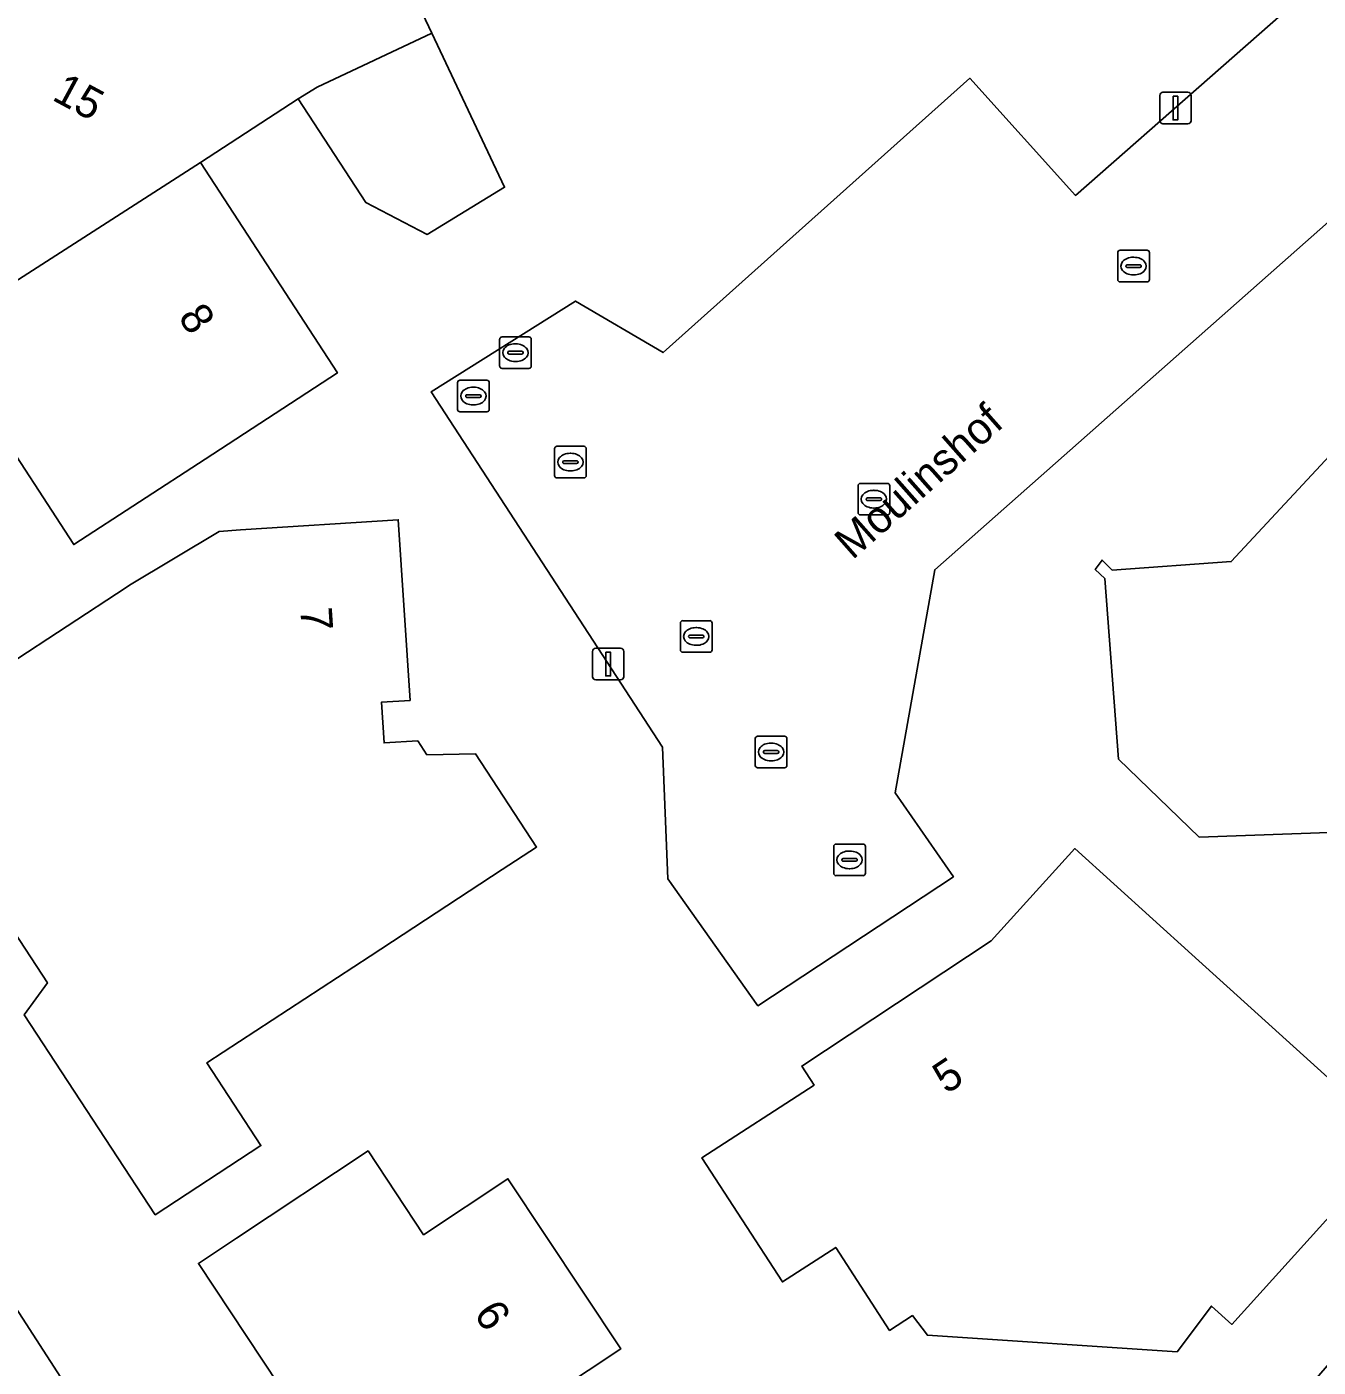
# Model space of a CAD drawing. Extents: x 158472 to 159562, y 388525 to 389606.
# Drawn here: x 158602.12 to 158642.99, y 388905.44 to 388947.87 of the extents above; entities that cross this region are included whole.
import ezdxf

# ---------------------------------------------------------------- set-up
doc = ezdxf.new("R2010")
doc.units = 0
for name, color, linetype in [('IMGEO_Brandkraan', 7, 'Continuous'), ('IMGEO_Erf', 7, 'Continuous'), ('IMGEO_Kolk', 7, 'Continuous'), ('IMGEO_Lichtmast', 7, 'Continuous'), ('IMGEO_Muur', 7, 'Continuous'), ('IMGEO_Oever', 7, 'Continuous'), ('IMGEO_Openbare_ruimte_label', 7, 'Continuous'), ('IMGEO_Pand', 7, 'Continuous'), ('IMGEO_Pand_nummerreeks', 7, 'Continuous'), ('IMGEO_Rijbaan_lokaal_open', 7, 'Continuous'), ('IMGEO_Rioolput', 7, 'Continuous')]:
    doc.layers.add(name, color=color, linetype=linetype)

msp = doc.modelspace()

# ---------------------------------------------------------------- linework, layer by layer
at = {"layer": 'IMGEO_Brandkraan'}
for p, q in [((158615.829, 388936.681), (158616.681, 388936.681)), ((158615.754, 388935.755), (158615.754, 388936.607)), ((158616.056, 388936.224), (158616.454, 388936.224)), ((158616.242, 388936.461), (158616.267, 388936.461)), ((158616.755, 388936.607), (158616.755, 388935.755)), ((158616.013, 388936.175), (158616.013, 388936.187)), ((158616.451, 388936.138), (158616.053, 388936.138)), ((158616.265, 388935.901), (158616.24, 388935.901)), ((158616.497, 388936.187), (158616.497, 388936.175)), ((158616.681, 388935.681), (158615.829, 388935.681))]:
    msp.add_line(p, q, dxfattribs=at)
for points in [[(158615.829, 388936.681), (158616.681, 388936.681)], [(158615.754, 388935.755), (158615.754, 388936.607)], [(158616.755, 388936.607), (158616.755, 388935.755)], [(158616.681, 388935.681), (158615.829, 388935.681)]]:
    msp.add_lwpolyline(points, dxfattribs=at)
for centre, radius, start, end in [((158615.831, 388936.605), 0.0765, 91.552, 178.448), ((158615.831, 388936.605), 0.0765, 91.552, 178.448), ((158616.679, 388936.605), 0.0765, 1.552, 88.448), ((158616.679, 388936.605), 0.0765, 1.552, 88.448), ((158616.053, 388936.184), 0.0403, 85.8775, 175.7526), ((158616.458, 388936.186), 0.0386, 1.7309, 96.639), ((158616.05, 388936.174), 0.0366, 178.938, 274.7102), ((158616.454, 388936.181), 0.043, 264.8664, 352.4533), ((158615.831, 388935.757), 0.0765, 181.552, 268.448), ((158615.831, 388935.757), 0.0765, 181.552, 268.448), ((158616.679, 388935.757), 0.0765, 271.552, 358.448), ((158616.679, 388935.757), 0.0765, 271.552, 358.448)]:
    msp.add_arc(centre, radius, start, end, dxfattribs=at)
for centre, major_axis, ratio, start_param, end_param in [((158616.241, 388936.181), (-0.387, 0.002), 0.722429, 4.712389, 7.853982), ((158616.266, 388936.181), (-0.39, 0.002), 0.717154, 1.570796, 4.712389)]:
    msp.add_ellipse(centre, major_axis=major_axis, ratio=ratio, start_param=start_param, end_param=end_param, dxfattribs=at)
at = {"layer": 'IMGEO_Erf'}
for points in [[(158631.972, 388946.242), (158635.311, 388942.532), (158643.817, 388950.009), (158644.553, 388955.191), (158638.495, 388969.468), (158636.325, 388970.661), (158633.535, 388969.353), (158634.702, 388966.578), (158636.899, 388967.502), (158642.704, 388953.698), (158640.483, 388952.764), (158640.89, 388951.797), (158637.438, 388950.345), (158637.031, 388951.312), (158630.51, 388948.57), (158623.539, 388965.148), (158608.557, 388958.887), (158601.535, 388966.825), (158598.936, 388969.698), (158591.991, 388977.375), (158574.672, 388996.519), (158571.833, 389000)], [(158650.686, 388948.203), (158630.856, 388930.685), (158629.6, 388923.624), (158631.449, 388920.965), (158625.259, 388916.882), (158622.414, 388920.896), (158622.236, 388925.062), (158614.921, 388936.317), (158619.491, 388939.185), (158622.26, 388937.559), (158631.972, 388946.242)], [(158594.387, 388918.732), (158608.797, 388896.446), (158619.328, 388880.057), (158641.527, 388903.446), (158647.946, 388910.907)]]:
    msp.add_lwpolyline(points, dxfattribs=at)
for points in [[(158617.244, 388942.793), (158614.793, 388941.295), (158612.847, 388942.307), (158610.712, 388945.586), (158607.617, 388943.571), (158611.951, 388936.916), (158607.762, 388934.188), (158603.603, 388931.479), (158600.949, 388935.554), (158600.706, 388935.396), (158599.029, 388937.971), (158601.257, 388939.488), (158593.449, 388951.476), (158597.486, 388954.167), (158604.253, 388957.073), (158605.503, 388954.195), (158605.871, 388954.082), (158605.566, 388952.943), (158608.056, 388952.191), (158608.368, 388953.318), (158608.81, 388953.183), (158611.68, 388954.543), (158614.935, 388947.67)], [(158643.635, 388934.6), (158647.3, 388931.199), (158648.382, 388930.194), (158645.098, 388926.657), (158645.433, 388922.691), (158645.624, 388922.437), (158645.357, 388922.17), (158645.09, 388922.424), (158639.224, 388922.223), (158636.672, 388924.688), (158636.24, 388930.403), (158635.935, 388930.695), (158636.151, 388930.987), (158636.468, 388930.67), (158640.24, 388930.943)], [(158618.253, 388921.906), (158617.165, 388921.194), (158612.982, 388918.456), (158607.816, 388915.074), (158609.529, 388912.457), (158606.185, 388910.268), (158602.04, 388916.599), (158602.773, 388917.612), (158597.789, 388925.227), (158605.269, 388930.124), (158605.371, 388930.191), (158608.205, 388931.897), (158608.888, 388931.942), (158613.877, 388932.267), (158614.25, 388926.549), (158613.344, 388926.489), (158613.428, 388925.202), (158614.495, 388925.272), (158614.785, 388924.829), (158616.325, 388924.851)], [(158627.039, 388914.369), (158626.648, 388914.972), (158632.647, 388918.937), (158635.289, 388921.857), (158638.997, 388918.503), (158645.513, 388912.607), (158640.255, 388906.796), (158639.615, 388907.375), (158638.527, 388905.932), (158630.624, 388906.451), (158630.151, 388907.075), (158629.427, 388906.606), (158627.724, 388909.233), (158626.037, 388908.14), (158623.49, 388912.069)], [(158608.754, 388909.523), (158612.92, 388912.286), (158614.678, 388909.635), (158617.345, 388911.405), (158620.917, 388906.02), (158616.751, 388903.257), (158615.566, 388902.471), (158612.879, 388900.689), (158611.112, 388903.353), (158607.549, 388908.724)]]:
    msp.add_lwpolyline(points, close=True, dxfattribs=at)
at = {"layer": 'IMGEO_Kolk'}
for p, q in [((158636.65, 388939.869), (158636.65, 388940.721)), ((158636.725, 388940.795), (158637.577, 388940.795)), ((158637.138, 388940.575), (158637.163, 388940.575)), ((158637.651, 388940.721), (158637.651, 388939.869)), ((158636.909, 388940.289), (158636.909, 388940.301)), ((158637.347, 388940.252), (158636.949, 388940.252)), ((158636.952, 388940.338), (158637.35, 388940.338)), ((158637.393, 388940.301), (158637.393, 388940.289)), ((158637.577, 388939.795), (158636.725, 388939.795)), ((158637.161, 388940.015), (158637.136, 388940.015)), ((158618.825, 388933.664), (158618.825, 388934.516)), ((158618.9, 388934.59), (158619.752, 388934.59)), ((158619.826, 388934.516), (158619.826, 388933.664)), ((158619.084, 388934.084), (158619.084, 388934.096)), ((158619.127, 388934.133), (158619.525, 388934.133)), ((158619.313, 388934.37), (158619.338, 388934.37)), ((158619.568, 388934.096), (158619.568, 388934.084)), ((158619.522, 388934.047), (158619.124, 388934.047)), ((158619.336, 388933.81), (158619.311, 388933.81)), ((158619.752, 388933.59), (158618.9, 388933.59)), ((158628.43, 388932.491), (158628.43, 388933.343)), ((158628.505, 388933.417), (158629.357, 388933.417)), ((158629.431, 388933.343), (158629.431, 388932.491)), ((158628.689, 388932.911), (158628.689, 388932.923)), ((158629.127, 388932.874), (158628.729, 388932.874)), ((158628.732, 388932.96), (158629.13, 388932.96)), ((158628.918, 388933.197), (158628.943, 388933.197)), ((158629.173, 388932.923), (158629.173, 388932.911)), ((158629.357, 388932.417), (158628.505, 388932.417)), ((158628.941, 388932.637), (158628.916, 388932.637)), ((158625.177, 388924.488), (158625.177, 388925.34)), ((158625.252, 388925.414), (158626.104, 388925.414)), ((158625.665, 388925.194), (158625.69, 388925.194)), ((158626.178, 388925.34), (158626.178, 388924.488)), ((158625.436, 388924.908), (158625.436, 388924.92)), ((158625.874, 388924.871), (158625.476, 388924.871)), ((158625.479, 388924.957), (158625.877, 388924.957)), ((158625.92, 388924.92), (158625.92, 388924.908)), ((158626.104, 388924.414), (158625.252, 388924.414)), ((158625.688, 388924.634), (158625.663, 388924.634))]:
    msp.add_line(p, q, dxfattribs=at)
for points in [[(158636.65, 388939.869), (158636.65, 388940.721)], [(158636.725, 388940.795), (158637.577, 388940.795)], [(158637.651, 388940.721), (158637.651, 388939.869)], [(158637.577, 388939.795), (158636.725, 388939.795)], [(158618.825, 388933.664), (158618.825, 388934.516)], [(158618.9, 388934.59), (158619.752, 388934.59)], [(158619.826, 388934.516), (158619.826, 388933.664)], [(158619.752, 388933.59), (158618.9, 388933.59)], [(158628.43, 388932.491), (158628.43, 388933.343)], [(158628.505, 388933.417), (158629.357, 388933.417)], [(158629.431, 388933.343), (158629.431, 388932.491)], [(158629.357, 388932.417), (158628.505, 388932.417)], [(158625.177, 388924.488), (158625.177, 388925.34)], [(158625.252, 388925.414), (158626.104, 388925.414)], [(158626.178, 388925.34), (158626.178, 388924.488)], [(158626.104, 388924.414), (158625.252, 388924.414)]]:
    msp.add_lwpolyline(points, dxfattribs=at)
for centre, radius, start, end in [((158636.727, 388940.719), 0.0765, 91.552, 178.448), ((158636.727, 388940.719), 0.0765, 91.552, 178.448), ((158637.575, 388940.719), 0.0765, 1.552, 88.448), ((158637.575, 388940.719), 0.0765, 1.552, 88.448), ((158636.949, 388940.298), 0.0403, 85.8775, 175.7526), ((158636.946, 388940.288), 0.0366, 178.938, 274.7102), ((158637.35, 388940.295), 0.043, 264.8664, 352.4533), ((158637.354, 388940.3), 0.0386, 1.7309, 96.639), ((158636.727, 388939.871), 0.0765, 181.552, 268.448), ((158636.727, 388939.871), 0.0765, 181.552, 268.448), ((158637.575, 388939.871), 0.0765, 271.552, 358.448), ((158637.575, 388939.871), 0.0765, 271.552, 358.448), ((158618.902, 388934.514), 0.0765, 91.552, 178.448), ((158618.902, 388934.514), 0.0765, 91.552, 178.448), ((158619.75, 388934.514), 0.0765, 1.552, 88.448), ((158619.75, 388934.514), 0.0765, 1.552, 88.448), ((158619.124, 388934.093), 0.0403, 85.8775, 175.7526), ((158619.121, 388934.083), 0.0366, 178.938, 274.7102), ((158619.525, 388934.09), 0.043, 264.8664, 352.4533), ((158619.529, 388934.095), 0.0386, 1.7309, 96.639), ((158618.902, 388933.666), 0.0765, 181.552, 268.448), ((158618.902, 388933.666), 0.0765, 181.552, 268.448), ((158619.75, 388933.666), 0.0765, 271.552, 358.448), ((158619.75, 388933.666), 0.0765, 271.552, 358.448), ((158628.507, 388933.341), 0.0765, 91.552, 178.448), ((158628.507, 388933.341), 0.0765, 91.552, 178.448), ((158629.355, 388933.341), 0.0765, 1.552, 88.448), ((158629.355, 388933.341), 0.0765, 1.552, 88.448), ((158628.729, 388932.92), 0.0403, 85.8775, 175.7526), ((158628.726, 388932.91), 0.0366, 178.938, 274.7102), ((158629.13, 388932.917), 0.043, 264.8664, 352.4533), ((158629.134, 388932.922), 0.0386, 1.7309, 96.639), ((158628.507, 388932.493), 0.0765, 181.552, 268.448), ((158628.507, 388932.493), 0.0765, 181.552, 268.448), ((158629.355, 388932.493), 0.0765, 271.552, 358.448), ((158629.355, 388932.493), 0.0765, 271.552, 358.448), ((158625.254, 388925.338), 0.0765, 91.552, 178.448), ((158625.254, 388925.338), 0.0765, 91.552, 178.448), ((158626.102, 388925.338), 0.0765, 1.552, 88.448), ((158626.102, 388925.338), 0.0765, 1.552, 88.448), ((158625.476, 388924.917), 0.0403, 85.8775, 175.7526), ((158625.473, 388924.907), 0.0366, 178.938, 274.7102), ((158625.877, 388924.914), 0.043, 264.8664, 352.4533), ((158625.881, 388924.919), 0.0386, 1.7309, 96.639), ((158625.254, 388924.49), 0.0765, 181.552, 268.448), ((158625.254, 388924.49), 0.0765, 181.552, 268.448), ((158626.102, 388924.49), 0.0765, 271.552, 358.448), ((158626.102, 388924.49), 0.0765, 271.552, 358.448)]:
    msp.add_arc(centre, radius, start, end, dxfattribs=at)
for centre, major_axis, ratio, start_param, end_param in [((158637.137, 388940.295), (-0.387, 0.002), 0.722429, 4.712389, 7.853982), ((158637.162, 388940.295), (-0.39, 0.002), 0.717154, 1.570796, 4.712389), ((158619.312, 388934.09), (-0.387, 0.002), 0.722429, 4.712389, 7.853982), ((158619.337, 388934.09), (-0.39, 0.002), 0.717154, 1.570796, 4.712389), ((158628.917, 388932.917), (-0.387, 0.002), 0.722429, 4.712389, 7.853982), ((158628.942, 388932.917), (-0.39, 0.002), 0.717154, 1.570796, 4.712389), ((158625.664, 388924.914), (-0.387, 0.002), 0.722429, 4.712389, 7.853982), ((158625.689, 388924.914), (-0.39, 0.002), 0.717154, 1.570796, 4.712389)]:
    msp.add_ellipse(centre, major_axis=major_axis, ratio=ratio, start_param=start_param, end_param=end_param, dxfattribs=at)
at = {"layer": 'IMGEO_Lichtmast'}
for p, q in [((158637.98, 388944.896), (158637.98, 388945.696)), ((158637.98, 388945.696), (158637.98, 388944.896)), ((158638.08, 388945.796), (158638.87, 388945.796)), ((158638.87, 388945.796), (158638.08, 388945.796)), ((158638.97, 388945.696), (158638.97, 388944.896)), ((158638.97, 388944.896), (158638.97, 388945.696)), ((158638.87, 388944.796), (158638.08, 388944.796)), ((158638.08, 388944.796), (158638.87, 388944.796)), ((158620.125, 388928.196), (158620.915, 388928.196)), ((158620.915, 388928.196), (158620.125, 388928.196)), ((158620.025, 388927.296), (158620.025, 388928.096)), ((158620.025, 388928.096), (158620.025, 388927.296)), ((158621.015, 388928.096), (158621.015, 388927.296)), ((158621.015, 388927.296), (158621.015, 388928.096)), ((158620.915, 388927.196), (158620.125, 388927.196)), ((158620.125, 388927.196), (158620.915, 388927.196))]:
    msp.add_line(p, q, dxfattribs=at)
for points in [[(158638.4, 388945.671), (158638.55, 388945.671), (158638.55, 388944.921), (158638.4, 388944.921), (158638.4, 388945.671)], [(158620.445, 388928.071), (158620.595, 388928.071), (158620.595, 388927.321), (158620.445, 388927.321), (158620.445, 388928.071)]]:
    msp.add_lwpolyline(points, dxfattribs=at)
for centre, start, end in [((158638.08, 388945.696), 90, 180), ((158638.08, 388945.696), 90, 180), ((158638.87, 388945.696), 0, 90), ((158638.87, 388945.696), 360, 90), ((158638.08, 388944.896), 180, 270), ((158638.08, 388944.896), 180, 270), ((158638.87, 388944.896), 270, 0), ((158638.87, 388944.896), 270, 0), ((158620.125, 388928.096), 90, 180), ((158620.125, 388928.096), 90, 180), ((158620.915, 388928.096), 0, 90), ((158620.915, 388928.096), 360, 90), ((158620.125, 388927.296), 180, 270), ((158620.125, 388927.296), 180, 270), ((158620.915, 388927.296), 270, 0), ((158620.915, 388927.296), 270, 0)]:
    msp.add_arc(centre, 0.1, start, end, dxfattribs=at)
at = {"layer": 'IMGEO_Muur'}
for points in [[(158631.972, 388946.242), (158635.311, 388942.532), (158643.817, 388950.009)], [(158619.491, 388939.185), (158622.26, 388937.559), (158631.972, 388946.242)]]:
    msp.add_lwpolyline(points, dxfattribs=at)
at = {"layer": 'IMGEO_Oever'}
msp.add_lwpolyline([(158637.134, 388851.426), (158633.989, 388856.71), (158629.697, 388863.919), (158626.676, 388868.621), (158620.502, 388878.229), (158619.328, 388880.057), (158608.797, 388896.446), (158594.387, 388918.732)], dxfattribs=at)
at = {"layer": 'IMGEO_Pand'}
for points in [[(158605.871, 388954.082), (158605.503, 388954.195), (158604.253, 388957.073), (158597.486, 388954.167), (158593.449, 388951.476), (158601.257, 388939.488), (158607.617, 388943.571), (158610.712, 388945.586), (158611.311, 388945.959), (158614.935, 388947.67), (158611.68, 388954.543), (158608.81, 388953.183), (158608.368, 388953.318), (158608.056, 388952.191), (158605.566, 388952.943)], [(158614.935, 388947.67), (158611.311, 388945.959), (158610.712, 388945.586), (158612.847, 388942.307), (158614.793, 388941.295), (158617.244, 388942.793)], [(158601.257, 388939.488), (158599.029, 388937.971), (158600.706, 388935.396), (158600.949, 388935.554), (158603.603, 388931.479), (158607.762, 388934.188), (158611.951, 388936.916), (158607.617, 388943.571)], [(158647.3, 388931.199), (158643.635, 388934.6), (158640.24, 388930.943), (158636.468, 388930.67), (158636.151, 388930.987), (158635.935, 388930.695), (158636.24, 388930.403), (158636.672, 388924.688), (158639.224, 388922.223), (158645.09, 388922.424), (158645.357, 388922.17), (158645.624, 388922.437), (158645.433, 388922.691), (158645.098, 388926.657), (158648.382, 388930.194)], [(158597.789, 388925.227), (158602.773, 388917.612), (158602.04, 388916.599), (158606.185, 388910.268), (158609.529, 388912.457), (158607.816, 388915.074), (158612.982, 388918.456), (158617.165, 388921.194), (158618.253, 388921.906), (158616.325, 388924.851), (158614.785, 388924.829), (158614.495, 388925.272), (158613.428, 388925.202), (158613.344, 388926.489), (158614.25, 388926.549), (158613.877, 388932.267), (158608.888, 388931.942), (158608.205, 388931.897), (158605.371, 388930.191), (158605.269, 388930.124)], [(158629.427, 388906.606), (158630.151, 388907.075), (158630.624, 388906.451), (158638.527, 388905.932), (158639.615, 388907.375), (158640.255, 388906.796), (158645.513, 388912.607), (158638.997, 388918.503), (158635.289, 388921.857), (158632.647, 388918.937), (158626.648, 388914.972), (158627.039, 388914.369), (158623.49, 388912.069), (158626.037, 388908.14), (158627.724, 388909.233)], [(158608.754, 388909.523), (158607.549, 388908.724), (158611.112, 388903.353), (158612.879, 388900.689), (158615.566, 388902.471), (158616.751, 388903.257), (158620.917, 388906.02), (158617.345, 388911.405), (158614.678, 388909.635), (158612.92, 388912.286)]]:
    msp.add_lwpolyline(points, close=True, dxfattribs=at)
at = {"layer": 'IMGEO_Rijbaan_lokaal_open'}
msp.add_lwpolyline([(158622.26, 388937.559), (158619.491, 388939.185), (158614.921, 388936.317), (158622.236, 388925.062), (158622.414, 388920.896), (158625.259, 388916.882), (158631.449, 388920.965), (158629.6, 388923.624), (158630.856, 388930.685), (158650.686, 388948.203), (158652.977, 388950.312), (158650.233, 388956.842), (158647.114, 388964.264), (158644.373, 388970.786), (158645.827, 388974.583), (158636.325, 388970.661), (158638.495, 388969.468), (158644.553, 388955.191), (158643.817, 388950.009), (158635.311, 388942.532), (158631.972, 388946.242)], close=True, dxfattribs=at)
at = {"layer": 'IMGEO_Rioolput'}
for p, q in [((158617.086, 388937.128), (158617.086, 388937.98)), ((158617.161, 388938.054), (158618.013, 388938.054)), ((158618.087, 388937.98), (158618.087, 388937.128)), ((158617.345, 388937.548), (158617.345, 388937.56)), ((158617.783, 388937.511), (158617.385, 388937.511)), ((158617.388, 388937.597), (158617.786, 388937.597)), ((158617.574, 388937.834), (158617.599, 388937.834)), ((158617.829, 388937.56), (158617.829, 388937.548)), ((158618.013, 388937.054), (158617.161, 388937.054)), ((158617.597, 388937.274), (158617.572, 388937.274)), ((158622.808, 388928.145), (158622.808, 388928.997)), ((158622.883, 388929.071), (158623.735, 388929.071)), ((158623.809, 388928.997), (158623.809, 388928.145)), ((158623.067, 388928.565), (158623.067, 388928.577)), ((158623.11, 388928.614), (158623.508, 388928.614)), ((158623.296, 388928.851), (158623.321, 388928.851)), ((158623.551, 388928.577), (158623.551, 388928.565)), ((158623.505, 388928.528), (158623.107, 388928.528)), ((158623.319, 388928.291), (158623.294, 388928.291)), ((158623.735, 388928.071), (158622.883, 388928.071)), ((158627.66, 388921.074), (158627.66, 388921.926)), ((158627.735, 388922), (158628.587, 388922)), ((158628.148, 388921.78), (158628.173, 388921.78)), ((158628.661, 388921.926), (158628.661, 388921.074)), ((158627.919, 388921.494), (158627.919, 388921.506)), ((158628.357, 388921.457), (158627.959, 388921.457)), ((158627.962, 388921.543), (158628.36, 388921.543)), ((158628.403, 388921.506), (158628.403, 388921.494)), ((158628.587, 388921), (158627.735, 388921)), ((158628.171, 388921.22), (158628.146, 388921.22))]:
    msp.add_line(p, q, dxfattribs=at)
for points in [[(158617.086, 388937.128), (158617.086, 388937.98)], [(158617.161, 388938.054), (158618.013, 388938.054)], [(158618.087, 388937.98), (158618.087, 388937.128)], [(158618.013, 388937.054), (158617.161, 388937.054)], [(158622.808, 388928.145), (158622.808, 388928.997)], [(158622.883, 388929.071), (158623.735, 388929.071)], [(158623.809, 388928.997), (158623.809, 388928.145)], [(158623.735, 388928.071), (158622.883, 388928.071)], [(158627.66, 388921.074), (158627.66, 388921.926)], [(158627.735, 388922), (158628.587, 388922)], [(158628.661, 388921.926), (158628.661, 388921.074)], [(158628.587, 388921), (158627.735, 388921)]]:
    msp.add_lwpolyline(points, dxfattribs=at)
for centre, radius, start, end in [((158617.163, 388937.978), 0.0765, 91.552, 178.448), ((158617.163, 388937.978), 0.0765, 91.552, 178.448), ((158618.011, 388937.978), 0.0765, 1.552, 88.448), ((158618.011, 388937.978), 0.0765, 1.552, 88.448), ((158617.385, 388937.557), 0.0403, 85.8775, 175.7526), ((158617.382, 388937.547), 0.0366, 178.938, 274.7102), ((158617.786, 388937.554), 0.043, 264.8664, 352.4533), ((158617.79, 388937.559), 0.0386, 1.7309, 96.639), ((158617.163, 388937.13), 0.0765, 181.552, 268.448), ((158617.163, 388937.13), 0.0765, 181.552, 268.448), ((158618.011, 388937.13), 0.0765, 271.552, 358.448), ((158618.011, 388937.13), 0.0765, 271.552, 358.448), ((158622.885, 388928.995), 0.0765, 91.552, 178.448), ((158622.885, 388928.995), 0.0765, 91.552, 178.448), ((158623.733, 388928.995), 0.0765, 1.552, 88.448), ((158623.733, 388928.995), 0.0765, 1.552, 88.448), ((158623.107, 388928.574), 0.0403, 85.8775, 175.7526), ((158623.512, 388928.576), 0.0386, 1.7309, 96.639), ((158622.885, 388928.147), 0.0765, 181.552, 268.448), ((158622.885, 388928.147), 0.0765, 181.552, 268.448), ((158623.104, 388928.564), 0.0366, 178.938, 274.7102), ((158623.508, 388928.571), 0.043, 264.8664, 352.4533), ((158623.733, 388928.147), 0.0765, 271.552, 358.448), ((158623.733, 388928.147), 0.0765, 271.552, 358.448), ((158627.737, 388921.924), 0.0765, 91.552, 178.448), ((158627.737, 388921.924), 0.0765, 91.552, 178.448), ((158628.585, 388921.924), 0.0765, 1.552, 88.448), ((158628.585, 388921.924), 0.0765, 1.552, 88.448), ((158627.959, 388921.503), 0.0403, 85.8775, 175.7526), ((158627.956, 388921.493), 0.0366, 178.938, 274.7102), ((158628.36, 388921.5), 0.043, 264.8664, 352.4533), ((158628.364, 388921.505), 0.0386, 1.7309, 96.639), ((158627.737, 388921.076), 0.0765, 181.552, 268.448), ((158627.737, 388921.076), 0.0765, 181.552, 268.448), ((158628.585, 388921.076), 0.0765, 271.552, 358.448), ((158628.585, 388921.076), 0.0765, 271.552, 358.448)]:
    msp.add_arc(centre, radius, start, end, dxfattribs=at)
for centre, major_axis, ratio, start_param, end_param in [((158617.573, 388937.554), (-0.387, 0.002), 0.722429, 4.712389, 7.853982), ((158617.598, 388937.554), (-0.39, 0.002), 0.717154, 1.570796, 4.712389), ((158623.295, 388928.571), (-0.387, 0.002), 0.722429, 4.712389, 7.853982), ((158623.32, 388928.571), (-0.39, 0.002), 0.717154, 1.570796, 4.712389), ((158628.147, 388921.5), (-0.387, 0.002), 0.722429, 4.712389, 7.853982), ((158628.172, 388921.5), (-0.39, 0.002), 0.717154, 1.570796, 4.712389)]:
    msp.add_ellipse(centre, major_axis=major_axis, ratio=ratio, start_param=start_param, end_param=end_param, dxfattribs=at)

# ---------------------------------------------------------------- texts
at = {"layer": 'IMGEO_Openbare_ruimte_label'}
msp.add_text('Moulinshof', height=1, rotation=41.4717, dxfattribs=at).set_placement((158628.25, 388930.972))
at = {"layer": 'IMGEO_Pand_nummerreeks'}
for s, rotation, p in [('15', 331.6902, (158602.882, 388945.573)), ('8', 303.0738, (158606.888, 388938.681)), ('7', 273.7297, (158610.773, 388929.469)), ('5', 33.4607, (158631.227, 388914.066)), ('6', 303.5573, (158616.245, 388907.128))]:
    msp.add_text(s, height=1, rotation=rotation, dxfattribs=at).set_placement(p)

doc.saveas('drawing.dxf')
